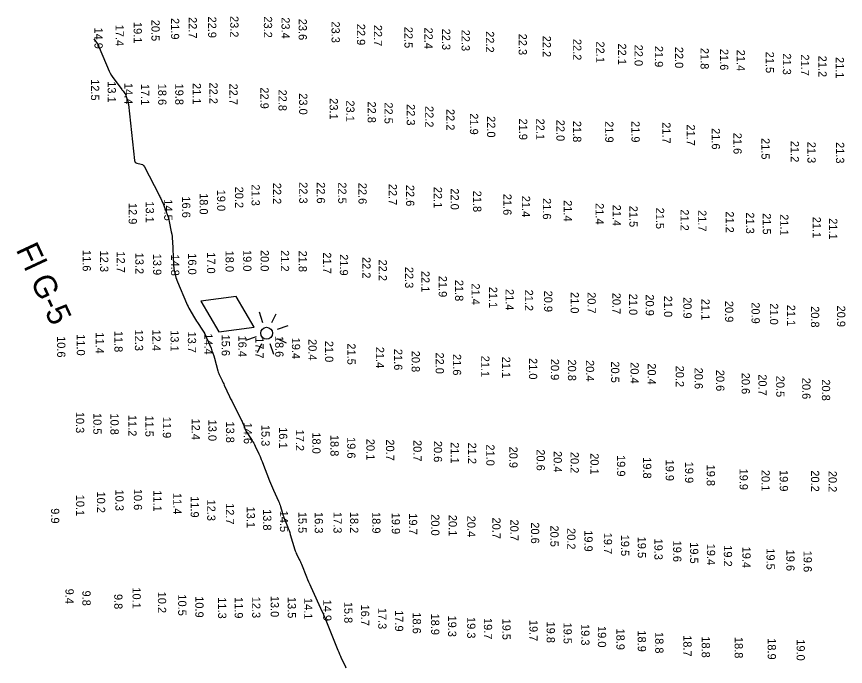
# Model space of a CAD drawing. Extents: x 988130 to 1132882, y 654656 to 841453.
# Drawn here: x 1112139 to 1112642, y 659801 to 660195 of the extents above; entities that cross this region are included whole.
import ezdxf

# ---------------------------------------------------------------- set-up
doc = ezdxf.new("R2010")
doc.units = 0
for name, color, linetype in [('V-CHAN-NAID', 7, 'Continuous'), ('V-TOPO-MAJR', 7, 'Continuous'), ('V-TOPO-SOUN', 7, 'Continuous')]:
    doc.layers.add(name, color=color, linetype=linetype)

msp = doc.modelspace()

# ---------------------------------------------------------------- linework, layer by layer
at = {"layer": 'V-CHAN-NAID'}
for p, q in [((1112288.67, 660009.38), (1112286.46, 660015.8)), ((1112294.04, 660009.43), (1112296.67, 660014.82)), ((1112303.72, 660007.38), (1112297.3, 660005.17)), ((1112284.46, 660000.75), (1112278.04, 659998.54)), ((1112297.35, 659999.8), (1112302.74, 659997.17)), ((1112287.72, 659996.49), (1112285.09, 659991.1)), ((1112295.3, 659990.12), (1112293.09, 659996.54))]:
    msp.add_line(p, q, dxfattribs=at)
msp.add_lwpolyline([(1112283.33, 660006.64), (1112272.41, 660025.32), (1112250.97, 660022.42), (1112261.89, 660003.75)], close=True, dxfattribs=at)
msp.add_circle((1112290.88, 660002.96), 3.6, dxfattribs=at)
at = {"layer": 'V-TOPO-MAJR'}
msp.add_lwpolyline([(1112185.97, 660181.74), (1112188.57, 660178.21), (1112188.59, 660178.17), (1112188.61, 660178.14), (1112188.63, 660178.1), (1112188.64, 660178.05), (1112188.66, 660177.88), (1112188.67, 660177.84), (1112188.68, 660177.79), (1112188.69, 660177.75), (1112188.7, 660177.71), (1112188.93, 660176.99), (1112188.97, 660176.86), (1112189.02, 660176.72), (1112189.07, 660176.59), (1112189.12, 660176.47), (1112195.3, 660162.17), (1112195.91, 660160.88), (1112196.6, 660159.62), (1112197.36, 660158.41), (1112198.19, 660157.25), (1112202.99, 660150.98), (1112203.22, 660150.69), (1112203.44, 660150.4), (1112203.67, 660150.1), (1112203.89, 660149.81), (1112204.78, 660148.64), (1112204.99, 660148.34), (1112205.18, 660148.02), (1112205.33, 660147.69), (1112205.45, 660147.35), (1112206.37, 660144.41), (1112206.55, 660143.8), (1112206.69, 660143.19), (1112206.81, 660142.57), (1112206.89, 660141.94), (1112210.67, 660107.96), (1112210.82, 660107.35), (1112211.11, 660106.86), (1112211.55, 660106.51), (1112212.14, 660106.28), (1112214.77, 660105.62), (1112215.38, 660105.4), (1112215.91, 660105.07), (1112216.35, 660104.63), (1112216.7, 660104.08), (1112225.34, 660087.33), (1112225.64, 660086.73), (1112225.94, 660086.12), (1112226.24, 660085.51), (1112226.53, 660084.9), (1112227.66, 660082.43), (1112227.94, 660081.82), (1112228.2, 660081.19), (1112228.46, 660080.56), (1112228.7, 660079.93), (1112230.5, 660075.1), (1112230.86, 660074.08), (1112231.18, 660073.04), (1112231.45, 660071.99), (1112231.69, 660070.93), (1112232.95, 660064.56), (1112233.21, 660063.14), (1112233.41, 660061.71), (1112233.56, 660060.28), (1112233.65, 660058.84), (1112234.29, 660044.75), (1112234.54, 660042.05), (1112235.02, 660039.41), (1112235.73, 660036.82), (1112236.69, 660034.28), (1112242.24, 660021.3), (1112242.7, 660020.27), (1112243.18, 660019.24), (1112243.7, 660018.24), (1112244.24, 660017.24), (1112246.48, 660013.3), (1112247.04, 660012.32), (1112247.63, 660011.35), (1112248.23, 660010.39), (1112248.86, 660009.44), (1112251.97, 660004.82), (1112252.67, 660003.71), (1112253.31, 660002.58), (1112253.9, 660001.42), (1112254.43, 660000.23), (1112257.1, 659993.82), (1112257.68, 659992.34), (1112258.22, 659990.84), (1112258.72, 659989.33), (1112259.16, 659987.8), (1112261.29, 659980.07), (1112261.51, 659979.31), (1112261.77, 659978.57), (1112262.07, 659977.85), (1112262.4, 659977.13), (1112263.78, 659974.3), (1112264.12, 659973.59), (1112264.46, 659972.88), (1112264.8, 659972.17), (1112265.14, 659971.46), (1112268.37, 659964.58), (1112269.03, 659963.19), (1112269.69, 659961.82), (1112270.37, 659960.44), (1112271.06, 659959.08), (1112275.67, 659949.95), (1112275.96, 659949.35), (1112276.24, 659948.75), (1112276.49, 659948.14), (1112276.73, 659947.52), (1112277.65, 659945.03), (1112277.9, 659944.41), (1112278.18, 659943.82), (1112278.5, 659943.24), (1112278.85, 659942.67), (1112282.01, 659937.91), (1112282.55, 659937.06), (1112283.06, 659936.19), (1112283.53, 659935.3), (1112283.97, 659934.39), (1112286.11, 659929.72), (1112286.3, 659929.29), (1112286.49, 659928.86), (1112286.67, 659928.43), (1112286.86, 659928), (1112287.57, 659926.27), (1112287.75, 659925.84), (1112287.92, 659925.4), (1112288.1, 659924.97), (1112288.27, 659924.53), (1112292.69, 659913.28), (1112293.25, 659911.87), (1112293.83, 659910.46), (1112294.43, 659909.07), (1112295.04, 659907.68), (1112298.06, 659900.96), (1112298.41, 659900.16), (1112298.72, 659899.34), (1112299.01, 659898.51), (1112299.27, 659897.68), (1112300.25, 659894.31), (1112300.51, 659893.47), (1112300.78, 659892.63), (1112301.08, 659891.81), (1112301.4, 659890.99), (1112303.58, 659885.53), (1112304.04, 659884.35), (1112304.47, 659883.15), (1112304.88, 659881.95), (1112305.26, 659880.73), (1112308.04, 659871.45), (1112308.28, 659870.69), (1112308.56, 659869.94), (1112308.88, 659869.2), (1112309.22, 659868.47), (1112310.66, 659865.59), (1112311.02, 659864.87), (1112311.36, 659864.14), (1112311.68, 659863.4), (1112311.99, 659862.66), (1112315.09, 659854.93), (1112315.71, 659853.4), (1112316.36, 659851.87), (1112317.02, 659850.36), (1112317.71, 659848.85), (1112324.7, 659833.67), (1112324.79, 659833.47), (1112324.88, 659833.28), (1112324.96, 659833.08), (1112325.04, 659832.89), (1112325.35, 659832.09), (1112325.43, 659831.9), (1112325.52, 659831.7), (1112325.61, 659831.51), (1112325.7, 659831.32), (1112326.38, 659829.92), (1112326.52, 659829.63), (1112326.66, 659829.33), (1112326.79, 659829.03), (1112326.91, 659828.72), (1112334.15, 659810.38), (1112334.64, 659809.19), (1112335.14, 659808.01), (1112335.66, 659806.84), (1112336.21, 659805.68), (1112338.5, 659800.91), (1112339, 659799.82)], dxfattribs=at)

# ---------------------------------------------------------------- texts
at = {"layer": 'V-CHAN-NAID'}
msp.add_text('Fl G-5', height=14, rotation=295, dxfattribs=at).set_placement((1112138.34, 660053.84))
at = {"layer": 'V-TOPO-SOUN'}
for s, p in [('23.2 ', (1112268.78, 660195.66)), ('19.1 ', (1112210.1, 660192.05)), ('20.5 ', (1112220.91, 660193.37)), ('21.9 ', (1112232.77, 660194.42)), ('22.7 ', (1112243.49, 660195.01)), ('22.9 ', (1112255.33, 660195.33)), ('23.2 ', (1112289.21, 660195.41)), ('23.4 ', (1112299.92, 660194.89)), ('23.6 ', (1112310.31, 660193.98)), ('23.3 ', (1112330.31, 660192.35)), ('22.9 ', (1112345.73, 660190.89)), ('14.9 ', (1112186.32, 660188.68)), ('17.4 ', (1112199.13, 660190.37)), ('22.7 ', (1112356.01, 660190.27)), ('22.5 ', (1112374.61, 660189.11)), ('22.4 ', (1112386.77, 660188.65)), ('22.3 ', (1112397.46, 660187.99)), ('22.3 ', (1112409.28, 660187.35)), ('22.2 ', (1112424.06, 660186.41)), ('22.3 ', (1112443.96, 660184.93)), ('22.2 ', (1112458.57, 660183.68)), ('22.2 ', (1112477.08, 660181.75)), ('22.1 ', (1112491.08, 660180.19)), ('22.1 ', (1112504.31, 660178.99)), ('22.0 ', (1112514.35, 660178.25)), ('21.9 ', (1112526.69, 660177.52)), ('22.0 ', (1112538.93, 660176.93)), ('21.8 ', (1112554.46, 660176.28)), ('21.6 ', (1112566.32, 660175.67)), ('21.4 ', (1112576.44, 660175.18)), ('21.5 ', (1112594.09, 660173.97)), ('21.3 ', (1112604.45, 660172.97)), ('21.7 ', (1112615.42, 660172.32)), ('21.2 ', (1112626.03, 660171.55)), ('21.1 ', (1112636.55, 660170.75)), ('12.5 ', (1112184.19, 660157.28)), ('13.1 ', (1112194.32, 660156.03)), ('14.4 ', (1112204.52, 660154.99)), ('17.1 ', (1112214.57, 660154.45)), ('18.6 ', (1112225.02, 660154.52)), ('19.8 ', (1112235.36, 660154.63)), ('21.1 ', (1112245.99, 660154.95)), ('22.2 ', (1112256.1, 660155.28)), ('22.7 ', (1112268.26, 660154.62)), ('22.9 ', (1112287.11, 660152.32)), ('22.8 ', (1112298.1, 660150.97)), ('23.0 ', (1112310.63, 660148.73)), ('23.1 ', (1112329.15, 660145.73)), ('23.1 ', (1112339.23, 660144.37)), ('22.8 ', (1112352.24, 660143.75)), ('22.5 ', (1112362.48, 660143.19)), ('22.3 ', (1112375.99, 660142.16)), ('22.2 ', (1112387.23, 660140.99)), ('22.2 ', (1112400.02, 660139.19)), ('21.9 ', (1112414.37, 660136.57)), ('22.0 ', (1112424.78, 660134.85)), ('21.9 ', (1112444.2, 660133.38)), ('22.1 ', (1112454.65, 660133.35)), ('22.0 ', (1112466.88, 660132.64)), ('21.8 ', (1112476.98, 660131.95)), ('21.9 ', (1112496.56, 660131.74)), ('21.9 ', (1112512.47, 660131.88)), ('21.7 ', (1112531.24, 660131.12)), ('21.7 ', (1112546.1, 660129.78)), ('21.6 ', (1112561.28, 660127.55)), ('21.6 ', (1112574.44, 660124.73)), ('21.5 ', (1112591.42, 660121.53)), ('21.2 ', (1112609.24, 660119.82)), ('21.3 ', (1112619.39, 660119.25)), ('21.3 ', (1112636.7, 660119.08)), ('19.0 ', (1112260.82, 660090.13)), ('20.2 ', (1112271.74, 660092)), ('21.3 ', (1112281.72, 660093.38)), ('22.2 ', (1112294.73, 660094.34)), ('22.3 ', (1112310.68, 660094.73)), ('22.6 ', (1112321.37, 660094.73)), ('22.5 ', (1112334.35, 660094.64)), ('22.6 ', (1112346.67, 660094.34)), ('22.7 ', (1112365.05, 660093.71)), ('22.6 ', (1112375.57, 660093.06)), ('22.1 ', (1112392.44, 660091.89)), ('22.0 ', (1112402.66, 660090.96)), ('16.6 ', (1112239.56, 660086.09)), ('18.0 ', (1112250.19, 660088.07)), ('21.8 ', (1112416.33, 660089.54)), ('21.6 ', (1112434.63, 660087.63)), ('21.4 ', (1112445.94, 660086.44)), ('21.6 ', (1112458.66, 660085.04)), ('12.9 ', (1112207.07, 660082.11)), ('13.1 ', (1112217.45, 660083.04)), ('14.5 ', (1112228.67, 660084.31)), ('21.4 ', (1112471.35, 660083.8)), ('21.4 ', (1112490.7, 660081.99)), ('21.4 ', (1112501.07, 660081.04)), ('21.5 ', (1112511.22, 660080.4)), ('21.5 ', (1112527.34, 660079.27)), ('21.2 ', (1112542.32, 660078.21)), ('21.7 ', (1112553.03, 660077.72)), ('21.2 ', (1112569.68, 660077.01)), ('21.3 ', (1112582.05, 660076.4)), ('21.5 ', (1112592.26, 660075.88)), ('21.1 ', (1112602.84, 660075.26)), ('21.1 ', (1112622.54, 660073.72)), ('21.1 ', (1112632.53, 660072.81)), ('11.6 ', (1112179.12, 660053.54)), ('12.3 ', (1112189.73, 660053.16)), ('12.7 ', (1112199.8, 660052.67)), ('13.2 ', (1112211.14, 660051.89)), ('13.9 ', (1112221.95, 660051.26)), ('14.8 ', (1112232.81, 660050.85)), ('16.0 ', (1112243.21, 660051.56)), ('17.0 ', (1112254.63, 660052.2)), ('18.0 ', (1112265.93, 660053.15)), ('19.0 ', (1112276.65, 660053.53)), ('20.0 ', (1112287.22, 660053.55)), ('21.2 ', (1112299.52, 660053.42)), ('21.8 ', (1112310.36, 660053.16)), ('21.7 ', (1112325.1, 660052.1)), ('21.9 ', (1112335.36, 660050.96)), ('22.2 ', (1112349.01, 660049.29)), ('22.2 ', (1112358.95, 660047.74)), ('22.3 ', (1112375, 660043.29)), ('22.1 ', (1112384.84, 660040.81)), ('21.9 ', (1112395.4, 660037.85)), ('21.8 ', (1112405.37, 660035.4)), ('21.4 ', (1112415.37, 660033.22)), ('21.1 ', (1112425.97, 660031.19)), ('21.4 ', (1112436.01, 660029.85)), ('21.2 ', (1112447.75, 660029.46)), ('20.9 ', (1112459.45, 660028.85)), ('21.0 ', (1112475.53, 660028.01)), ('20.7 ', (1112485.78, 660027.92)), ('20.7 ', (1112500.92, 660027.52)), ('21.0 ', (1112511.08, 660026.95)), ('20.9 ', (1112521.15, 660026.56)), ('21.0 ', (1112532.24, 660025.7)), ('20.9 ', (1112544, 660024.86)), ('21.1 ', (1112554.98, 660023.88)), ('20.9 ', (1112569.34, 660022.61)), ('20.9 ', (1112585.42, 660021.76)), ('21.0 ', (1112596.59, 660021.13)), ('21.1 ', (1112606.98, 660020.26)), ('20.9 ', (1112637.37, 660019.77)), ('20.8 ', (1112621.53, 660019.41)), ('12.3 ', (1112210.86, 660005.2)), ('12.4 ', (1112221.45, 660005.24)), ('13.1 ', (1112232.52, 660004.82)), ('10.6 ', (1112163.64, 660001.22)), ('11.0 ', (1112175.56, 660002.37)), ('11.4 ', (1112187.09, 660003.52)), ('11.8 ', (1112198.45, 660004.43)), ('13.7 ', (1112243.02, 660004.01)), ('14.4 ', (1112253.06, 660002.95)), ('15.6 ', (1112263.58, 660002.14)), ('16.4 ', (1112273.68, 660001.58)), ('17.7 ', (1112284.11, 660000.59)), ('18.6 ', (1112296.11, 660001.37)), ('19.4 ', (1112306.24, 660000.27)), ('20.4 ', (1112316.29, 659999.42)), ('21.0 ', (1112326.38, 659998.34)), ('21.5 ', (1112339.9, 659996.8)), ('21.4 ', (1112357.26, 659994.69)), ('21.6 ', (1112368.33, 659993.45)), ('20.8 ', (1112378.95, 659992.32)), ('22.0 ', (1112393.53, 659991.28)), ('21.6 ', (1112404.03, 659990.35)), ('21.1 ', (1112421.21, 659989.29)), ('21.1 ', (1112433.93, 659988.72)), ('21.0 ', (1112450.24, 659987.89)), ('20.9 ', (1112463.53, 659987.41)), ('20.8 ', (1112473.88, 659987.01)), ('20.4 ', (1112484.81, 659986.66)), ('20.5 ', (1112500.11, 659985.87)), ('20.4 ', (1112511.93, 659985.37)), ('20.4 ', (1112522.33, 659984.69)), ('20.2 ', (1112539.41, 659983.25)), ('20.6 ', (1112550.83, 659982.06)), ('20.6 ', (1112563.93, 659980.73)), ('20.6 ', (1112579.39, 659978.95)), ('20.7 ', (1112589.64, 659978.02)), ('20.5 ', (1112600.43, 659977.13)), ('20.6 ', (1112616.23, 659975.88)), ('20.8 ', (1112628.15, 659974.94)), ('10.3 ', (1112175.05, 659955.24)), ('10.5 ', (1112185.58, 659954.49)), ('10.8 ', (1112196.02, 659954.26)), ('11.2 ', (1112206.85, 659953.34)), ('11.5 ', (1112217.18, 659953.02)), ('11.9 ', (1112227.84, 659952.24)), ('12.4 ', (1112245.36, 659951.18)), ('13.0 ', (1112255.46, 659950.48)), ('13.8 ', (1112266.24, 659949.39)), ('14.6 ', (1112277.01, 659948.68)), ('15.3 ', (1112287.72, 659947.31)), ('16.1 ', (1112298.41, 659945.93)), ('17.2 ', (1112308.64, 659944.42)), ('18.0 ', (1112318.64, 659942.77)), ('18.8 ', (1112329.65, 659941.21)), ('19.6 ', (1112339.84, 659939.89)), ('20.1 ', (1112351.47, 659938.83)), ('20.7 ', (1112363.41, 659938.49)), ('20.7 ', (1112380, 659938.09)), ('20.6 ', (1112392.45, 659937.58)), ('21.1 ', (1112402.74, 659936.76)), ('21.2 ', (1112413.23, 659936.53)), ('21.0 ', (1112424.29, 659935.43)), ('20.9 ', (1112438.3, 659934.1)), ('20.6 ', (1112454.86, 659932.45)), ('20.4 ', (1112465.2, 659931.4)), ('20.2 ', (1112475.5, 659930.88)), ('20.1 ', (1112487.59, 659930.08)), ('19.9 ', (1112503.69, 659928.95)), ('19.8 ', (1112519.54, 659927.65)), ('19.9 ', (1112533.28, 659926.2)), ('19.9 ', (1112545.08, 659924.9)), ('19.8 ', (1112558.21, 659923.17)), ('19.9 ', (1112578.17, 659920.75)), ('20.1 ', (1112591.48, 659919.96)), ('19.9 ', (1112602.55, 659919.87)), ('20.2 ', (1112621.54, 659919.69)), ('20.2 ', (1112632.21, 659919.36)), ('10.1 ', (1112175.17, 659904.86)), ('10.2 ', (1112187.81, 659906.83)), ('10.3 ', (1112199.02, 659908.02)), ('10.6 ', (1112210.22, 659908.44)), ('11.1 ', (1112222.13, 659907.58)), ('11.4 ', (1112234.17, 659905.95)), ('11.9 ', (1112244.73, 659903.97)), ('12.3 ', (1112254.78, 659901.93)), ('12.7 ', (1112266.11, 659899.76)), ('9.9', (1112159.92, 659896.66)), ('13.1 ', (1112278.76, 659897.65)), ('13.8 ', (1112288.76, 659896.14)), ('14.5 ', (1112298.95, 659895.17)), ('15.5 ', (1112310.1, 659894.51)), ('16.3 ', (1112320.11, 659894.36)), ('17.3 ', (1112331.5, 659894.42)), ('18.2 ', (1112341.59, 659894.49)), ('18.9 ', (1112355.03, 659894.36)), ('19.9 ', (1112366.91, 659893.95)), ('19.7 ', (1112377.32, 659893.59)), ('20.0 ', (1112390.85, 659893.02)), ('20.1 ', (1112401.44, 659892.63)), ('20.4 ', (1112412.74, 659892.1)), ('20.7 ', (1112427.96, 659891.01)), ('20.7 ', (1112438.88, 659889.81)), ('20.6 ', (1112451.47, 659888.13)), ('20.5 ', (1112463.22, 659886.22)), ('20.2 ', (1112473.45, 659884.62)), ('19.9 ', (1112483.89, 659883.28)), ('19.7 ', (1112495.72, 659881.77)), ('19.5 ', (1112506.12, 659880.56)), ('19.5 ', (1112516.34, 659879.37)), ('19.3 ', (1112526.42, 659878.26)), ('19.6 ', (1112537.82, 659877.02)), ('19.5 ', (1112548.09, 659876.01)), ('19.4 ', (1112558.32, 659875.09)), ('19.2 ', (1112568.6, 659874.17)), ('19.4 ', (1112579.87, 659873.32)), ('19.5 ', (1112594.51, 659872.32)), ('19.6 ', (1112606.55, 659871.51)), ('19.6 ', (1112617.04, 659870.85)), ('10.1 ', (1112209.43, 659848.6)), ('9.4', (1112168.69, 659847.83)), ('9.8', (1112178.97, 659846.67)), ('9.8', (1112198.32, 659844.59)), ('10.2 ', (1112224.84, 659845.96)), ('10.5 ', (1112237.15, 659844.34)), ('13.0 ', (1112293.34, 659843.47)), ('10.9 ', (1112247.57, 659843.21)), ('11.3 ', (1112261.41, 659842.58)), ('11.9 ', (1112271.47, 659842.72)), ('12.3 ', (1112282.1, 659842.9)), ('13.5 ', (1112303.7, 659842.79)), ('14.1 ', (1112313.7, 659842.18)), ('14.9 ', (1112325.25, 659841.15)), ('15.8 ', (1112338.02, 659839.83)), ('16.7 ', (1112348.2, 659838.19)), ('17.3 ', (1112358.68, 659836.18)), ('17.9 ', (1112368.87, 659834.77)), ('18.6 ', (1112379.61, 659833.42)), ('18.9 ', (1112390.78, 659832.67)), ('19.3 ', (1112401.12, 659831.5)), ('19.3 ', (1112412.71, 659830.59)), ('19.7 ', (1112422.86, 659829.97)), ('19.5 ', (1112434.1, 659829.67)), ('19.7 ', (1112450.5, 659828.86)), ('19.8 ', (1112460.97, 659827.85)), ('19.5 ', (1112471.24, 659827.25)), ('19.3 ', (1112481.98, 659826.31)), ('19.0 ', (1112492.09, 659825.11)), ('18.9 ', (1112503.33, 659823.58)), ('18.9 ', (1112516.32, 659822.47)), ('18.8 ', (1112526.91, 659821.47)), ('18.7 ', (1112544.01, 659819.54)), ('18.8 ', (1112555.17, 659818.85)), ('18.8 ', (1112575.16, 659818.49)), ('18.9 ', (1112595.24, 659817.7)), ('19.0 ', (1112612.8, 659817.06))]:
    msp.add_text(s, height=5, rotation=270, dxfattribs=at).set_placement(p)

doc.saveas('drawing.dxf')
